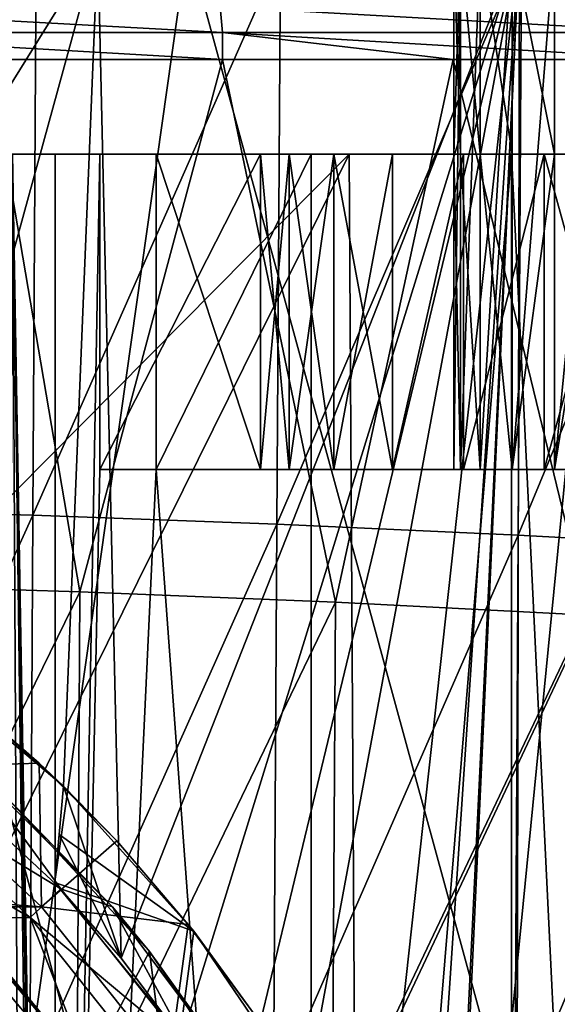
# Model space of a CAD drawing. Header units: metres. Extents: x -109 to 109, y -63 to 140.
# Tile 216 of 480: x 9.32 to 14.44, y -10.09 to -0.72. Entities that reach past the tile are written whole.
import ezdxf

# ---------------------------------------------------------------- set-up
doc = ezdxf.new("R2010")
doc.units = ezdxf.units.M
doc.layers.add('solid_502308_SW0001', color=7, linetype='CONTINUOUS')

msp = doc.modelspace()

# ---------------------------------------------------------------- linework, layer by layer
at = {"layer": 'solid_502308_SW0001'}
for points in [[(9.361381, -11, 13.378528), (6.74241, 0, 14.022077), (4.703983, -11, 14.075018)], [(6.537982, -5.676961, -16.270775), (6.065785, 0, -16.430685), (10.065047, 0, -15.776472)], [(8.215375, -6.725688, -16.001492), (6.537982, -5.676961, -16.270775), (10.065047, 0, -15.776472)], [(9.361381, -11, 13.378528), (10.918035, 0, 13.236396), (6.74241, 0, 14.022077)], [(9.737864, -8.011181, -15.7), (8.215375, -6.725688, -16.001492), (10.065047, 0, -15.776472)], [(13.928113, -11, 12.225027), (10.918035, 0, 13.236396), (9.361381, -11, 13.378528)], [(10.286116, -9.647855, -15.558339), (9.737864, -8.011181, -15.7), (10.065047, 0, -15.776472)], [(10.286116, -9.647855, -15.558339), (10.065047, 0, -15.776472), (14.077567, 0, -14.777308)], [(10.861981, -10.41186, -15.419655), (10.286116, -9.647855, -15.558339), (14.077567, 0, -14.777308)], [(11.379967, -11.213332, -15.28669), (10.861981, -10.41186, -15.419655), (14.077567, 0, -14.777308)], [(13.928113, -11, 12.225027), (15.007822, 0, 12.08287), (10.918035, 0, 13.236396)], [(11.837392, -12.046963, -15.162107), (11.379967, -11.213332, -15.28669), (14.077567, 0, -14.777308)], [(12.563338, -13.78989, -14.947215), (11.837392, -12.046963, -15.162107), (14.077567, 0, -14.777308)], [(13.031118, -15.601575, -14.78991), (12.563338, -13.78989, -14.947215), (14.077567, 0, -14.777308)], [(13.238515, -17.448441, -14.699668), (13.031118, -15.601575, -14.78991), (14.077567, 0, -14.777308)], [(13.185957, -19.301167, -14.680631), (14.077567, 0, -14.777308), (14.016887, -29.29278, -14.262272)], [(13.185957, -19.301167, -14.680631), (13.238515, -17.448441, -14.699668), (14.077567, 0, -14.777308)], [(13.513964, 0, 3.267507), (13.45, -5, 2.7), (13.45, -2, 2.7)], [(13.513942, -5, 3.267433), (13.45, -5, 2.7), (13.513964, 0, 3.267507)], [(13.45, 0, 2.7), (13.45, -2, 2.7), (13.513934, -2, 2.132572)], [(13.45, 0, 2.7), (13.513964, 0, 3.267507), (13.45, -2, 2.7)], [(13.513964, 0, 2.132493), (13.45, 0, 2.7), (13.513934, -2, 2.132572)], [(13.513964, 0, 2.132493), (13.513934, -2, 2.132572), (13.702529, -2, 1.593596)], [(13.513942, -5, 3.267433), (13.513964, 0, 3.267507), (13.70253, 0, 3.806366)], [(13.702518, -5, 3.806365), (13.513942, -5, 3.267433), (13.70253, 0, 3.806366)], [(13.70253, 0, 1.593634), (13.513964, 0, 2.132493), (13.702529, -2, 1.593596)], [(13.702518, -5, 3.806365), (13.70253, 0, 3.806366), (14.006281, 0, 4.289831)], [(14.006349, -5, 4.289924), (13.702518, -5, 3.806365), (14.006281, 0, 4.289831)], [(13.70253, 0, 1.593634), (13.702529, -2, 1.593596), (14.00633, -2, 1.110101)], [(14.006281, 0, 1.110169), (13.70253, 0, 1.593634), (14.00633, -2, 1.110101)], [(18.357611, -11, 10.626278), (15.007822, 0, 12.08287), (13.928113, -11, 12.225027)], [(14.006281, 0, 1.110169), (14.00633, -2, 1.110101), (14.410101, -2, 0.70633)], [(14.410169, 0, 0.706281), (14.006281, 0, 1.110169), (14.410101, -2, 0.70633)], [(14.006349, -5, 4.289924), (14.006281, 0, 4.289831), (14.410169, 0, 4.693719)], [(14.410272, -5, 4.693794), (14.006349, -5, 4.289924), (14.410169, 0, 4.693719)], [(14.016887, -29.29278, -14.262272), (14.077567, 0, -14.777308), (17.993818, 0, -13.45)], [(15.44925, -27.236919, -13.853247), (14.016887, -29.29278, -14.262272), (17.993818, 0, -13.45)], [(14.410169, 0, 0.706281), (14.410101, -2, 0.70633), (14.893597, -2, 0.402529)], [(14.893634, 0, 0.40253), (14.410169, 0, 0.706281), (14.893597, -2, 0.402529)], [(14.410272, -5, 4.693794), (14.410169, 0, 4.693719), (14.893634, 0, 4.99747)], [(14.893662, -5, 4.997472), (14.410272, -5, 4.693794), (14.893634, 0, 4.99747)], [(7.103559, -5.368956, 14.370385), (7.128041, -0.1, 14.369448), (9.477245, -0.1, 13.958779)], [(9.446818, -5.435003, 13.960243), (7.103559, -5.368956, 14.370385), (9.477245, -0.1, 13.958779)], [(9.446818, -5.435003, 13.960243), (9.477245, -0.1, 13.958779), (11.801357, -0.1, 13.432922)], [(11.768997, -5.520103, 13.434412), (9.446818, -5.435003, 13.960243), (11.801357, -0.1, 13.432922)], [(11.768997, -5.520103, 13.434412), (11.801357, -0.1, 13.432922), (14.09576, -0.1, 12.792668)], [(14.064841, -5.624341, 12.793642), (11.768997, -5.520103, 13.434412), (14.09576, -0.1, 12.792668)], [(14.064841, -5.624341, 12.793642), (14.09576, -0.1, 12.792668), (16.358068, -0.1, 12.038764)], [(16.329245, -5.74783, 12.039505), (14.064841, -5.624341, 12.793642), (16.358068, -0.1, 12.038764)], [(11.251382, -0.843505, 15.382053), (11.228955, -0.601622, 15.285026), (6.774672, -0.601622, 16.103554)], [(6.788211, -0.843505, 16.202215), (11.251382, -0.843505, 15.382053), (6.774672, -0.601622, 16.103554)], [(15.621763, -0.843505, 14.159808), (15.590608, -0.601622, 14.065222), (11.228955, -0.601622, 15.285026)], [(11.251382, -0.843505, 15.382053), (15.621763, -0.843505, 14.159808), (11.228955, -0.601622, 15.285026)], [(6.788211, -0.843505, 16.202215), (9.028667, -1.100735, 15.876863), (11.250388, -1.101063, 15.416623)], [(6.788211, -0.843505, 16.202215), (11.250388, -1.101063, 15.416623), (11.251382, -0.843505, 15.382053)], [(11.251382, -0.843505, 15.382053), (11.250388, -1.101063, 15.416623), (13.445548, -1.101354, 14.856837)], [(11.251382, -0.843505, 15.382053), (13.445548, -1.101354, 14.856837), (15.614611, -1.101544, 14.19738)], [(11.251382, -0.843505, 15.382053), (15.614611, -1.101544, 14.19738), (15.621763, -0.843505, 14.159808)], [(7.440337, -6.085798, 16.139524), (9.894154, -6.162977, 15.705582), (9.028667, -1.100735, 15.876863)], [(9.894154, -6.162977, 15.705582), (11.250388, -1.101063, 15.416623), (9.028667, -1.100735, 15.876863)], [(9.894154, -6.162977, 15.705582), (12.325431, -6.262208, 15.149319), (11.250388, -1.101063, 15.416623)], [(12.325431, -6.262208, 15.149319), (13.445548, -1.101354, 14.856837), (11.250388, -1.101063, 15.416623)], [(12.325431, -6.262208, 15.149319), (14.728563, -6.38349, 14.471583), (13.445548, -1.101354, 14.856837)], [(14.728563, -6.38349, 14.471583), (15.614611, -1.101544, 14.19738), (13.445548, -1.101354, 14.856837)], [(12.45456, -2, 10.930849), (12.51015, -11, 11.078399), (8, -11, 12.108668)], [(8, -6.495773, 12.028833), (8, -2, 11.949144), (12.45456, -2, 10.930849)], [(12.45456, -2, 10.930849), (8, -11, 12.108668), (8, -6.495773, 12.028833)], [(12.308669, -2, 5.273716), (12.45456, -2, 10.930849), (8, -2, 11.949144)], [(11.884668, -2, 4.520438), (8, -2, 11.949144), (11.612517, -2, 3.7)], [(10.084812, -2, 3.7), (11.612517, -2, 3.7), (8, -2, 11.949144)], [(12.308669, -2, 5.273716), (8, -2, 11.949144), (11.884668, -2, 4.520438)], [(9.659258, -2, 5.28819), (10.084812, -2, 3.7), (8, -2, 11.949144)], [(9.252759, -2, 6.492939), (9.659258, -2, 5.28819), (8, -2, 11.949144)], [(9.252759, -2, 6.492939), (9.165152, -25.5, 6.7), (9.376994, -25.5, 6.174475)], [(9.252759, -2, 6.492939), (9.659258, -25.5, 5.28819), (9.659258, -2, 5.28819)], [(9.252759, -2, 6.492939), (9.610585, -25.5, 5.463449), (9.659258, -25.5, 5.28819)], [(9.252759, -2, 6.492939), (9.558732, -25.5, 5.637794), (9.610585, -25.5, 5.463449)], [(9.252759, -2, 6.492939), (9.376994, -25.5, 6.174475), (9.558732, -25.5, 5.637794)], [(9.659258, -25.5, 5.28819), (10.084812, -5, 3.7), (10.084812, -2, 3.7)], [(9.659258, -2, 5.28819), (9.659258, -25.5, 5.28819), (10.084812, -2, 3.7)], [(10.084812, -5, 3.7), (11.612517, -5, 3.7), (11.612517, -2, 3.7)], [(10.084812, -5, 3.7), (11.612517, -2, 3.7), (10.084812, -2, 3.7)], [(10.620711, -2, 1.7), (11.612517, -2, 1.7), (11.612517, -5, 1.7)], [(10.620711, -2, 1.7), (12.094432, -2, -3.8), (11.612517, -2, 1.7)], [(10.620711, -2, 1.7), (11.612517, -5, 1.7), (10.620711, -5, 1.7)], [(10.620711, -5, 1.7), (12.094432, -25.051577, -3.8), (12.094432, -2, -3.8)], [(10.620711, -2, 1.7), (10.620711, -5, 1.7), (12.094432, -2, -3.8)], [(11.612517, -2, 3.7), (11.612517, -5, 3.7), (11.884674, -5, 4.520448)], [(11.884668, -2, 4.520438), (11.612517, -2, 3.7), (11.884674, -5, 4.520448)], [(11.884668, -2, 0.879562), (11.612517, -5, 1.7), (11.612517, -2, 1.7)], [(12.094432, -2, -3.8), (11.884668, -2, 0.879562), (11.612517, -2, 1.7)], [(11.884668, -2, 0.879562), (11.884674, -5, 0.879552), (11.612517, -5, 1.7)], [(11.884668, -2, 4.520438), (11.884674, -5, 4.520448), (12.308641, -5, 5.273677)], [(12.308669, -2, 5.273716), (11.884668, -2, 4.520438), (12.308641, -5, 5.273677)], [(11.884668, -2, 0.879562), (12.308669, -2, 0.126284), (11.884674, -5, 0.879552)], [(12.094432, -2, -3.8), (12.308669, -2, 0.126284), (11.884668, -2, 0.879562)], [(12.308669, -2, 0.126284), (12.308641, -5, 0.126322), (11.884674, -5, 0.879552)], [(12.094432, -2, -3.8), (17.689068, -2, -1.47097), (16.860401, -2, -1.716974)], [(12.094432, -2, -3.8), (14, -2, -3.8), (17.689068, -2, -1.47097)], [(12.094432, -2, -3.8), (16.860401, -2, -1.716974), (16, -2, -1.8)], [(12.094432, -2, -3.8), (16, -2, -1.8), (15.139598, -2, -1.716974)], [(12.094432, -2, -3.8), (15.139598, -2, -1.716974), (14.310932, -2, -1.47097)], [(12.094432, -2, -3.8), (14.310932, -2, -1.47097), (13.544603, -2, -1.071075)], [(12.094432, -2, -3.8), (13.544603, -2, -1.071075), (12.86886, -2, -0.532018)], [(12.094432, -2, -3.8), (12.86886, -2, -0.532018), (12.308669, -2, 0.126284)], [(12.094432, -25.051577, -3.8), (14, -18, -3.8), (14, -2, -3.8)], [(12.094432, -25.051577, -3.8), (14, -2, -3.8), (12.094432, -2, -3.8)], [(12.308669, -2, 5.273716), (12.308641, -5, 5.273677), (12.868887, -5, 5.932049)], [(12.86886, -2, -0.532018), (12.868887, -5, -0.532049), (12.308641, -5, 0.126322)], [(12.308669, -2, 0.126284), (12.86886, -2, -0.532018), (12.308641, -5, 0.126322)], [(12.86886, -2, 5.932018), (12.45456, -2, 10.930849), (12.308669, -2, 5.273716)], [(12.86886, -2, 5.932018), (12.308669, -2, 5.273716), (12.868887, -5, 5.932049)], [(12.45456, -2, 10.930849), (16.785463, -2, 9.47537), (12.51015, -11, 11.078399)], [(16, -2, 7.2), (16.785463, -2, 9.47537), (12.45456, -2, 10.930849)], [(13.544603, -2, 6.471076), (12.45456, -2, 10.930849), (12.86886, -2, 5.932018)], [(14.310932, -2, 6.87097), (12.45456, -2, 10.930849), (13.544603, -2, 6.471076)], [(15.139598, -2, 7.116974), (12.45456, -2, 10.930849), (14.310932, -2, 6.87097)], [(16, -2, 7.2), (12.45456, -2, 10.930849), (15.139598, -2, 7.116974)], [(16.785463, -2, 9.47537), (16.893843, -11, 9.601564), (12.51015, -11, 11.078399)], [(13.544603, -2, 6.471076), (12.86886, -2, 5.932018), (12.868887, -5, 5.932049)], [(12.86886, -2, -0.532018), (13.544603, -2, -1.071075), (12.868887, -5, -0.532049)], [(13.544603, -2, 6.471076), (12.868887, -5, 5.932049), (13.544799, -5, 6.471194)], [(13.544603, -2, -1.071075), (13.544799, -5, -1.071194), (12.868887, -5, -0.532049)], [(13.45, -2, 2.7), (13.45, -5, 2.7), (13.513942, -5, 2.132567)], [(13.513934, -2, 2.132572), (13.45, -2, 2.7), (13.513942, -5, 2.132567)], [(13.513934, -2, 2.132572), (13.513942, -5, 2.132567), (13.702518, -5, 1.593635)], [(13.702529, -2, 1.593596), (13.513934, -2, 2.132572), (13.702518, -5, 1.593635)], [(14.310932, -2, 6.87097), (13.544603, -2, 6.471076), (13.544799, -5, 6.471194)], [(13.544603, -2, -1.071075), (14.310932, -2, -1.47097), (13.544799, -5, -1.071194)], [(14.310932, -2, 6.87097), (13.544799, -5, 6.471194), (14.311005, -5, 6.870978)], [(14.310932, -2, -1.47097), (14.311005, -5, -1.470978), (13.544799, -5, -1.071194)], [(13.702529, -2, 1.593596), (13.702518, -5, 1.593635), (14.006349, -5, 1.110076)], [(14.00633, -2, 1.110101), (13.702529, -2, 1.593596), (14.006349, -5, 1.110076)], [(14, -2, -3.8), (18.455397, -2, -1.071075), (17.689068, -2, -1.47097)], [(14.780446, -2, -3.876884), (18.455397, -2, -1.071075), (14, -2, -3.8)], [(14.775712, -18, -3.875937), (14.780446, -2, -3.876884), (14, -2, -3.8)], [(14, -18, -3.8), (14.775712, -18, -3.875937), (14, -2, -3.8)], [(14.410101, -2, 0.70633), (14.00633, -2, 1.110101), (14.006349, -5, 1.110076)], [(14.410101, -2, 0.70633), (14.006349, -5, 1.110076), (14.410272, -5, 0.706206)], [(14.310932, -2, 6.87097), (14.311005, -5, 6.870978), (15.139456, -5, 7.116936)], [(15.139598, -2, 7.116974), (14.310932, -2, 6.87097), (15.139456, -5, 7.116936)], [(14.310932, -2, -1.47097), (15.139598, -2, -1.716974), (14.311005, -5, -1.470978)], [(15.139598, -2, -1.716974), (15.139456, -5, -1.716936), (14.311005, -5, -1.470978)], [(14.893597, -2, 0.402529), (14.410101, -2, 0.70633), (14.410272, -5, 0.706206)], [(14.893597, -2, 0.402529), (14.410272, -5, 0.706206), (14.893662, -5, 0.402528)], [(10.620711, -5, 1.7), (10.084812, -5, 3.7), (9.659258, -25.5, 5.28819)], [(10.620711, -5, 1.7), (9.659258, -25.5, 5.28819), (12.094432, -25.051577, -3.8)], [(10.084812, -5, 3.7), (11.612517, -5, 1.7), (11.612517, -5, 3.7)], [(10.620711, -5, 1.7), (11.612517, -5, 1.7), (10.084812, -5, 3.7)], [(11.884674, -5, 0.879552), (11.884674, -5, 4.520448), (11.612517, -5, 3.7)], [(11.884674, -5, 0.879552), (11.612517, -5, 3.7), (11.612517, -5, 1.7)], [(12.308641, -5, 0.126322), (12.308641, -5, 5.273677), (11.884674, -5, 4.520448)], [(12.308641, -5, 0.126322), (11.884674, -5, 4.520448), (11.884674, -5, 0.879552)], [(12.868887, -5, -0.532049), (12.868887, -5, 5.932049), (12.308641, -5, 5.273677)], [(12.868887, -5, -0.532049), (12.308641, -5, 5.273677), (12.308641, -5, 0.126322)], [(12.868887, -5, 5.932049), (13.45, -5, 2.7), (13.513942, -5, 3.267433)], [(13.544799, -5, -1.071194), (13.45, -5, 2.7), (12.868887, -5, 5.932049)], [(12.868887, -5, 5.932049), (13.513942, -5, 3.267433), (13.544799, -5, 6.471194)], [(13.544799, -5, -1.071194), (12.868887, -5, 5.932049), (12.868887, -5, -0.532049)], [(13.544799, -5, -1.071194), (13.513942, -5, 2.132567), (13.45, -5, 2.7)], [(13.544799, -5, -1.071194), (13.702518, -5, 1.593635), (13.513942, -5, 2.132567)], [(13.544799, -5, 6.471194), (13.513942, -5, 3.267433), (13.702518, -5, 3.806365)], [(14.311005, -5, -1.470978), (13.702518, -5, 1.593635), (13.544799, -5, -1.071194)], [(13.544799, -5, 6.471194), (13.702518, -5, 3.806365), (14.006349, -5, 4.289924)], [(13.544799, -5, 6.471194), (14.006349, -5, 4.289924), (14.311005, -5, 6.870978)], [(14.311005, -5, -1.470978), (14.006349, -5, 1.110076), (13.702518, -5, 1.593635)], [(14.311005, -5, -1.470978), (14.410272, -5, 0.706206), (14.006349, -5, 1.110076)], [(14.311005, -5, 6.870978), (14.006349, -5, 4.289924), (14.410272, -5, 4.693794)], [(15.139456, -5, -1.716936), (14.410272, -5, 0.706206), (14.311005, -5, -1.470978)], [(14.311005, -5, 6.870978), (14.410272, -5, 4.693794), (14.893662, -5, 4.997472)], [(14.311005, -5, 6.870978), (14.893662, -5, 4.997472), (15.139456, -5, 7.116936)], [(15.139456, -5, -1.716936), (14.893662, -5, 0.402528), (14.410272, -5, 0.706206)], [(7.079849, -10.644281, 14.37119), (7.103559, -5.368956, 14.370385), (9.446818, -5.435003, 13.960243)], [(9.417642, -10.777082, 13.961448), (7.079849, -10.644281, 14.37119), (9.446818, -5.435003, 13.960243)], [(9.417642, -10.777082, 13.961448), (9.446818, -5.435003, 13.960243), (11.768997, -5.520103, 13.434412)], [(11.736442, -10.948009, 13.435942), (9.417642, -10.777082, 13.961448), (11.768997, -5.520103, 13.434412)], [(11.736442, -10.948009, 13.435942), (11.768997, -5.520103, 13.434412), (14.064841, -5.624341, 12.793642)], [(14.031512, -11.15715, 12.795329), (11.736442, -10.948009, 13.435942), (14.064841, -5.624341, 12.793642)], [(14.031512, -11.15715, 12.795329), (14.064841, -5.624341, 12.793642), (16.329245, -5.74783, 12.039505)], [(16.298222, -11.404615, 12.04101), (14.031512, -11.15715, 12.795329), (16.329245, -5.74783, 12.039505)], [(7.417092, -11.219886, 16.140299), (9.894154, -6.162977, 15.705582), (7.440337, -6.085798, 16.139524)], [(7.417092, -11.219886, 16.140299), (9.865445, -11.363314, 15.706785), (9.894154, -6.162977, 15.705582)], [(9.865445, -11.363314, 15.706785), (12.325431, -6.262208, 15.149319), (9.894154, -6.162977, 15.705582)], [(9.865445, -11.363314, 15.706785), (12.293217, -11.54772, 15.150929), (12.325431, -6.262208, 15.149319)], [(12.293217, -11.54772, 15.150929), (14.728563, -6.38349, 14.471583), (12.325431, -6.262208, 15.149319)], [(12.293217, -11.54772, 15.150929), (14.695288, -11.773107, 14.473507), (14.728563, -6.38349, 14.471583)], [(8.715015, -7.107296, -26.801517), (8.215375, -6.725688, -16.001492), (9.737864, -8.011181, -15.7)], [(8.715015, -7.107296, -26.801517), (9.506406, -7.790654, -26.801517), (8.105279, -7.836143, -27.35)], [(8.715015, -7.107296, -26.801517), (9.737864, -8.011181, -15.7), (9.506406, -7.790654, -26.801517)], [(8.011745, -7.953405, -8.7), (9.712887, -8.987663, -8.7), (8.26115, -7.640684, -8.7)], [(8.261198, -7.6407, -9.5), (8.26115, -7.640684, -8.7), (9.712887, -8.987663, -8.7)], [(8.261198, -7.6407, -9.5), (9.712977, -8.987755, -9.5), (8.84062, -7.797381, -9.75)], [(8.261198, -7.6407, -9.5), (9.712887, -8.987663, -8.7), (9.712977, -8.987755, -9.5)], [(-9.529625, -9.157707, -27.35), (-8.105279, -7.836143, -27.35), (9.529625, -9.157707, -27.35)], [(-8.105279, -7.836143, -27.35), (8.105279, -7.836143, -27.35), (9.529625, -9.157707, -27.35)], [(9.506406, -7.790654, -26.801517), (9.529625, -9.157707, -27.35), (8.105279, -7.836143, -27.35)], [(8.84062, -7.797381, -9.75), (10.20262, -9.15938, -9.75), (9.182329, -8.103796, -6.3)], [(9.712977, -8.987755, -9.5), (10.20262, -9.15938, -9.75), (8.84062, -7.797381, -9.75)], [(9.506406, -7.790654, -26.801517), (9.737864, -8.011181, -15.7), (10.24439, -8.531368, -26.801517)], [(9.506406, -7.790654, -26.801517), (10.24439, -8.531368, -26.801517), (9.529625, -9.157707, -27.35)], [(7.259068, -8.008586, -10.9), (9.419717, -9.259785, -10.9), (8.011846, -7.953474, -10.9)], [(8.011745, -7.953405, -8.7), (9.419682, -9.259746, -8.7), (9.712887, -8.987663, -8.7)], [(8.011846, -7.953474, -10.9), (9.419682, -9.259746, -8.7), (8.011745, -7.953405, -8.7)], [(9.419717, -9.259785, -10.9), (9.419682, -9.259746, -8.7), (8.011846, -7.953474, -10.9)], [(7.259068, -8.008586, -10.9), (8.732883, -9.267345, -10.9), (9.419717, -9.259785, -10.9)], [(10.286116, -9.647855, -15.558339), (9.696802, -8.469679, -15.7), (9.737864, -8.011181, -15.7)], [(10.976583, -9.390885, -15.7), (9.737864, -8.011181, -15.7), (9.696802, -8.469679, -15.7)], [(10.24439, -8.531368, -26.801517), (9.737864, -8.011181, -15.7), (10.976583, -9.390885, -15.7)], [(9.910529, -10.79974, -6.3), (8.662058, -9.337942, -6.3), (9.182329, -8.103796, -6.3)], [(9.910529, -10.79974, -6.3), (9.182329, -8.103796, -6.3), (10.554738, -9.582907, -6.3)], [(10.20262, -9.15938, -9.75), (10.554738, -9.582907, -6.3), (9.182329, -8.103796, -6.3)], [(10.286116, -9.647855, -15.558339), (9.655729, -8.926446, -15.7), (9.696802, -8.469679, -15.7)], [(10.976583, -9.390885, -15.7), (9.696802, -8.469679, -15.7), (9.655729, -8.926446, -15.7)], [(10.24439, -8.531368, -26.801517), (10.924901, -9.325379, -26.801517), (9.529625, -9.157707, -27.35)], [(10.24439, -8.531368, -26.801517), (10.976583, -9.390885, -15.7), (10.924901, -9.325379, -26.801517)], [(9.419682, -9.259746, -8.7), (10.947659, -10.536002, -8.7), (9.712887, -8.987663, -8.7)], [(10.845413, -10.388212, -15.7), (9.655729, -8.926446, -15.7), (10.286116, -9.647855, -15.558339)], [(10.845413, -10.388212, -15.7), (10.976583, -9.390885, -15.7), (9.655729, -8.926446, -15.7)], [(9.712977, -8.987755, -9.5), (9.712887, -8.987663, -8.7), (10.947659, -10.536002, -8.7)], [(9.712977, -8.987755, -9.5), (10.947628, -10.535956, -9.5), (10.20262, -9.15938, -9.75)], [(9.712977, -8.987755, -9.5), (10.947659, -10.536002, -8.7), (10.947628, -10.535956, -9.5)], [(-10.741099, -10.676832, -27.35), (-9.529625, -9.157707, -27.35), (10.741099, -10.676832, -27.35)], [(-9.529625, -9.157707, -27.35), (9.529625, -9.157707, -27.35), (10.741099, -10.676832, -27.35)], [(10.924901, -9.325379, -26.801517), (10.741099, -10.676832, -27.35), (9.529625, -9.157707, -27.35)], [(10.20262, -9.15938, -9.75), (11.356923, -10.701349, -9.75), (10.554738, -9.582907, -6.3)], [(10.947628, -10.535956, -9.5), (11.356923, -10.701349, -9.75), (10.20262, -9.15938, -9.75)], [(8.732883, -9.267345, -10.9), (9.991473, -10.741026, -10.9), (9.419717, -9.259785, -10.9)], [(9.054688, -9.601481, -15.522425), (9.991473, -10.741026, -10.9), (8.732883, -9.267345, -10.9)], [(9.419682, -9.259746, -8.7), (10.617276, -10.761497, -8.7), (10.947659, -10.536002, -8.7)], [(10.617171, -10.761343, -10.9), (10.617276, -10.761497, -8.7), (9.419682, -9.259746, -8.7)], [(10.617171, -10.761343, -10.9), (9.419682, -9.259746, -8.7), (9.419717, -9.259785, -10.9)], [(9.991473, -10.741026, -10.9), (10.617171, -10.761343, -10.9), (9.419717, -9.259785, -10.9)], [(8.662058, -9.337942, -7.3), (8.662058, -9.337942, -6.3), (9.910529, -10.79974, -6.3)], [(8.662058, -9.337942, -7.3), (9.910529, -10.79974, -6.3), (9.910529, -10.79974, -7.3)], [(8.966917, -15.729168, -7.3), (8.662058, -9.337942, -7.3), (9.910529, -10.79974, -7.3)], [(10.924901, -9.325379, -26.801517), (11.54404, -10.168164, -26.801517), (10.741099, -10.676832, -27.35)], [(10.924901, -9.325379, -26.801517), (10.976583, -9.390885, -15.7), (11.54404, -10.168164, -26.801517)], [(10.845413, -10.388212, -15.7), (12.021373, -10.922657, -15.7), (10.976583, -9.390885, -15.7)], [(11.54404, -10.168164, -26.801517), (10.976583, -9.390885, -15.7), (12.021373, -10.922657, -15.7)], [(9.054688, -9.601481, -15.522425), (10.218692, -11.064524, -15.265528), (9.991473, -10.741026, -10.9)], [(9.066924, -26.385309, -15.222127), (10.218692, -11.064524, -15.265528), (9.054688, -9.601481, -15.522425)], [(10.914845, -12.438682, -6.3), (9.910529, -10.79974, -6.3), (10.554738, -9.582907, -6.3)], [(10.914845, -12.438682, -6.3), (10.554738, -9.582907, -6.3), (11.691363, -11.250033, -6.3)], [(11.356923, -10.701349, -9.75), (11.691363, -11.250033, -6.3), (10.554738, -9.582907, -6.3)], [(10.845413, -10.388212, -15.7), (10.286116, -9.647855, -15.558339), (10.861981, -10.41186, -15.419655)]]:
    msp.add_3dface(points, dxfattribs=at)

doc.saveas('drawing.dxf')
